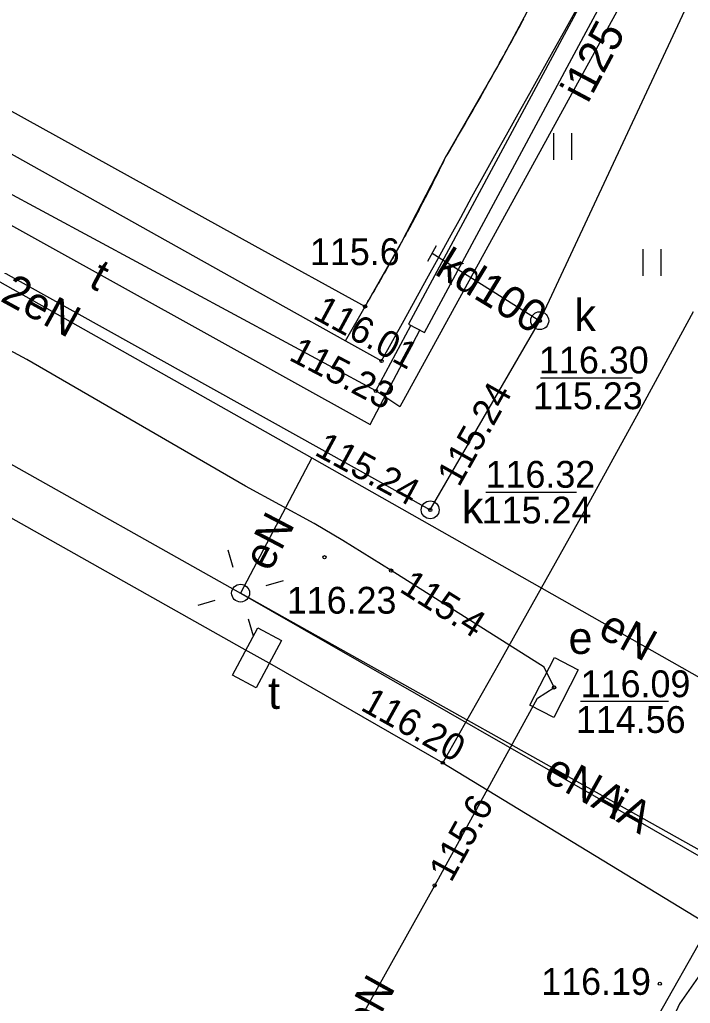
# Model space of a CAD drawing. Extents: x 6434771 to 6436222, y 5663454 to 5664782.
# Drawn here: x 6435515.76 to 6435534.52, y 5664058.62 to 5664086.15 of the extents above; entities that cross this region are included whole.
import ezdxf

# ---------------------------------------------------------------- set-up
doc = ezdxf.new("R2010")
doc.units = 0
for name, color, linetype in [('Warstwa 1', 7, 'Continuous'), ('Warstwa 11', 7, 'Continuous'), ('Warstwa 12', 7, 'Continuous'), ('Warstwa 13', 7, 'Continuous'), ('Warstwa 14', 7, 'Continuous'), ('Warstwa 2', 7, 'Continuous'), ('Warstwa 20', 7, 'Continuous'), ('Warstwa 25', 7, 'Continuous'), ('Warstwa 4', 7, 'Continuous'), ('Warstwa 5', 7, 'Continuous'), ('Warstwa 6', 7, 'Continuous'), ('Warstwa 7', 7, 'Continuous'), ('Warstwa 8', 7, 'Continuous'), ('Warstwa 9', 7, 'Continuous')]:
    doc.layers.add(name, color=color, linetype=linetype)

msp = doc.modelspace()

# ---------------------------------------------------------------- linework, layer by layer
at = {"layer": 'Warstwa 1'}
for p, q in [((6435529.236, 5664085.025), (6435530.822, 5664087.986)), ((6435527.683, 5664082.304), (6435529.236, 5664085.025)), ((6435515.369, 5664083.682), (6435522.343, 5664079.818)), ((6435526.454, 5664079.928), (6435527.683, 5664082.304)), ((6435525.422, 5664078.121), (6435526.454, 5664079.928)), ((6435522.343, 5664079.818), (6435525.422, 5664078.121))]:
    msp.add_line(p, q, dxfattribs=at)
at = {"layer": 'Warstwa 11'}
for points in [[(6435424.379, 5664134.822), (6435432.555, 5664130.243), (6435441.335, 5664125.287), (6435449.034, 5664120.974), (6435456.345, 5664116.905), (6435462.991, 5664113.165), (6435470.183, 5664109.158), (6435477.176, 5664105.243), (6435484.606, 5664101.064), (6435491.5, 5664097.18), (6435500.291, 5664092.224), (6435507.89, 5664088.002), (6435515.369, 5664083.682), (6435522.343, 5664079.818), (6435525.422, 5664078.121)], [(6435527.683, 5664082.304), (6435527.738, 5664082.397), (6435527.792, 5664082.49), (6435527.847, 5664082.584), (6435527.902, 5664082.677), (6435527.956, 5664082.77), (6435528.011, 5664082.864), (6435528.065, 5664082.958), (6435528.119, 5664083.051), (6435528.173, 5664083.145), (6435528.227, 5664083.239), (6435528.281, 5664083.333), (6435528.335, 5664083.427), (6435528.389, 5664083.52), (6435528.443, 5664083.615), (6435528.496, 5664083.708), (6435528.549, 5664083.802), (6435528.603, 5664083.897), (6435528.656, 5664083.991), (6435528.71, 5664084.084), (6435528.763, 5664084.179), (6435528.816, 5664084.273), (6435528.869, 5664084.367), (6435528.922, 5664084.462), (6435528.975, 5664084.556), (6435529.027, 5664084.651), (6435529.081, 5664084.745), (6435529.133, 5664084.84), (6435529.186, 5664084.935), (6435529.238, 5664085.029), (6435529.29, 5664085.123), (6435529.342, 5664085.219), (6435529.394, 5664085.313), (6435529.447, 5664085.409), (6435529.499, 5664085.503), (6435529.551, 5664085.598), (6435529.603, 5664085.693), (6435529.654, 5664085.788), (6435529.706, 5664085.883), (6435529.757, 5664085.978), (6435529.81, 5664086.073), (6435529.861, 5664086.169)], [(6435525.422, 5664078.121), (6435525.462, 5664078.188), (6435525.503, 5664078.257), (6435525.543, 5664078.325), (6435525.584, 5664078.393), (6435525.623, 5664078.461), (6435525.663, 5664078.53), (6435525.703, 5664078.598), (6435525.743, 5664078.667), (6435525.783, 5664078.736), (6435525.823, 5664078.804), (6435525.862, 5664078.873), (6435525.901, 5664078.942), (6435525.941, 5664079.011), (6435525.98, 5664079.079), (6435526.02, 5664079.149), (6435526.059, 5664079.217), (6435526.097, 5664079.287), (6435526.136, 5664079.355), (6435526.175, 5664079.425), (6435526.214, 5664079.493), (6435526.253, 5664079.563), (6435526.291, 5664079.632), (6435526.329, 5664079.702), (6435526.367, 5664079.772), (6435526.406, 5664079.84), (6435526.444, 5664079.91), (6435526.482, 5664079.979), (6435526.52, 5664080.049), (6435526.558, 5664080.119), (6435526.595, 5664080.189), (6435526.633, 5664080.258), (6435526.671, 5664080.328), (6435526.708, 5664080.398), (6435526.746, 5664080.468), (6435526.783, 5664080.538), (6435526.82, 5664080.608), (6435526.857, 5664080.678), (6435526.894, 5664080.748), (6435526.931, 5664080.818), (6435526.968, 5664080.888), (6435527.005, 5664080.959), (6435527.041, 5664081.029), (6435527.077, 5664081.099), (6435527.114, 5664081.17), (6435527.15, 5664081.24), (6435527.186, 5664081.311), (6435527.223, 5664081.381), (6435527.259, 5664081.452), (6435527.295, 5664081.522), (6435527.33, 5664081.593), (6435527.365, 5664081.665), (6435527.401, 5664081.735), (6435527.437, 5664081.806), (6435527.472, 5664081.877), (6435527.508, 5664081.948), (6435527.543, 5664082.018), (6435527.578, 5664082.09), (6435527.613, 5664082.161), (6435527.648, 5664082.232), (6435527.683, 5664082.304)]]:
    msp.add_lwpolyline(points, dxfattribs=at)
at = {"layer": 'Warstwa 12'}
for p, q in [((6435500.906, 5664081.907), (6435521.94, 5664070.1)), ((6435523.931, 5664073.889), (6435521.94, 5664070.1)), ((6435521.94, 5664070.1), (6435536.44, 5664061.78))]:
    msp.add_line(p, q, dxfattribs=at)
for points in [[(6435540.189, 5664104.274), (6435540.343, 5664104.592), (6435540.77, 5664104.347), (6435538.871, 5664099.439), (6435536.803, 5664094.694), (6435532.769, 5664086.943), (6435526.399, 5664075.309), (6435525.724, 5664075.757)], [(6435476.16, 5664102.266), (6435500.26, 5664088.875), (6435525.563, 5664074.819), (6435526.953, 5664077.459)], [(6435525.724, 5664075.757), (6435509.935, 5664084.268), (6435507.295, 5664079.249)], [(6435500.906, 5664081.907), (6435506.767, 5664083.566), (6435523.931, 5664073.889)], [(6435513.17, 5664036.36), (6435520.37, 5664049.35), (6435521.31, 5664051.02), (6435523.14, 5664054.33), (6435527.37, 5664061.92), (6435530.25, 5664067.16), (6435530.71, 5664067.46), (6435530.43, 5664068.03), (6435526.15, 5664070.73), (6435524.8, 5664071.57), (6435524, 5664072.05), (6435522.08, 5664073.09), (6435515.96, 5664076.64), (6435511.99, 5664078.77)], [(6435525.724, 5664075.757), (6435526.7, 5664077.592)], [(6435523.931, 5664073.889), (6435540.439, 5664064.529), (6435551.474, 5664063.996)], [(6435535.56, 5664062.47), (6435521.94, 5664070.1)], [(6435535.56, 5664062.47), (6435521.94, 5664070.1)], [(6435536.44, 5664061.78), (6435534.218, 5664058.604), (6435532.749, 5664055.402)]]:
    msp.add_lwpolyline(points, dxfattribs=at)
at = {"layer": 'Warstwa 13'}
msp.add_circle((6435525.422, 5664078.121), 0.045, dxfattribs=at)
at = {"layer": 'Warstwa 14'}
for p, q in [((6435530.325, 5664076.122), (6435532.899, 5664076.122)), ((6435528.802, 5664072.924), (6435531.337, 5664072.924)), ((6435533.914, 5664067.067), (6435531.445, 5664067.067))]:
    msp.add_line(p, q, dxfattribs=at)
for centre in [(6435530.308, 5664077.722), (6435525.724, 5664075.757), (6435527.244, 5664072.429), (6435527.244, 5664072.429), (6435527.244, 5664072.429), (6435526.15, 5664070.73), (6435530.71, 5664067.46), (6435527.37, 5664061.92)]:
    msp.add_circle(centre, 0.045, dxfattribs=at)
at = {"layer": 'Warstwa 2'}
msp.add_circle((6435521.94, 5664070.1), 0.25, dxfattribs=at)
at = {"layer": 'Warstwa 20'}
msp.add_line((6435527.179, 5664079.389), (6435527.421, 5664079.827), dxfattribs=at)
at = {"layer": 'Warstwa 25'}
for centre in [(6435525.884, 5664076.595), (6435527.598, 5664065.354), (6435533.667, 5664059.17)]:
    msp.add_circle(centre, 0.045, dxfattribs=at)
at = {"layer": 'Warstwa 4'}
for points in [[(6435521.729, 5664070.82), (6435521.589, 5664071.3)], [(6435522.66, 5664070.311), (6435523.14, 5664070.451)], [(6435521.22, 5664069.889), (6435520.74, 5664069.749)], [(6435522.151, 5664069.38), (6435522.291, 5664068.9)]]:
    msp.add_lwpolyline(points, dxfattribs=at)
for points in [[(6435522.373, 5664067.449), (6435521.713, 5664067.805), (6435522.425, 5664069.125), (6435523.085, 5664068.769)], [(6435530.718, 5664068.298), (6435531.385, 5664067.957), (6435530.702, 5664066.622), (6435530.035, 5664066.963)]]:
    msp.add_lwpolyline(points, close=True, dxfattribs=at)
for centre in [(6435530.308, 5664077.722), (6435527.244, 5664072.429)]:
    msp.add_circle(centre, 0.25, dxfattribs=at)
at = {"layer": 'Warstwa 5'}
for p, q in [((6435531.012, 5664085.847), (6435531.336, 5664086.431)), ((6435530.687, 5664085.262), (6435531.012, 5664085.847)), ((6435530.361, 5664084.678), (6435530.687, 5664085.262)), ((6435530.035, 5664084.094), (6435530.361, 5664084.678)), ((6435529.709, 5664083.51), (6435530.035, 5664084.094)), ((6435529.382, 5664082.927), (6435529.709, 5664083.51)), ((6435530.702, 5664082.225), (6435530.702, 5664082.975)), ((6435531.202, 5664082.225), (6435531.202, 5664082.975)), ((6435514.868, 5664082.758), (6435522.169, 5664078.67)), ((6435529.055, 5664082.344), (6435529.382, 5664082.927)), ((6435528.728, 5664081.761), (6435529.055, 5664082.344)), ((6435528.413, 5664081.187), (6435528.728, 5664081.761)), ((6435528.098, 5664080.612), (6435528.413, 5664081.187)), ((6435527.782, 5664080.038), (6435528.098, 5664080.612)), ((6435527.467, 5664079.464), (6435527.782, 5664080.038)), ((6435502.329, 5664079.629), (6435521.977, 5664068.572)), ((6435533.202, 5664078.975), (6435533.202, 5664079.725)), ((6435533.702, 5664078.975), (6435533.702, 5664079.725)), ((6435527.151, 5664078.89), (6435527.467, 5664079.464)), ((6435526.835, 5664078.316), (6435527.151, 5664078.89)), ((6435522.169, 5664078.67), (6435524.879, 5664077.156)), ((6435526.518, 5664077.742), (6435526.835, 5664078.316)), ((6435533.846, 5664076.568), (6435534.611, 5664077.979)), ((6435526.201, 5664077.169), (6435526.518, 5664077.742)), ((6435524.879, 5664077.156), (6435525.884, 5664076.595)), ((6435525.884, 5664076.595), (6435526.201, 5664077.169)), ((6435533.078, 5664075.16), (6435533.846, 5664076.568)), ((6435532.305, 5664073.753), (6435533.078, 5664075.16)), ((6435531.53, 5664072.348), (6435532.305, 5664073.753)), ((6435530.751, 5664070.945), (6435531.53, 5664072.348)), ((6435529.968, 5664069.544), (6435530.751, 5664070.945)), ((6435529.181, 5664068.146), (6435529.968, 5664069.544)), ((6435521.977, 5664068.572), (6435522.811, 5664068.102)), ((6435522.811, 5664068.102), (6435527.598, 5664065.354)), ((6435528.391, 5664066.749), (6435529.181, 5664068.146)), ((6435527.598, 5664065.354), (6435528.391, 5664066.749))]:
    msp.add_line(p, q, dxfattribs=at)
at = {"layer": 'Warstwa 6'}
for centre in [(6435530.308, 5664077.722), (6435527.244, 5664072.429), (6435524.288, 5664071.104), (6435530.71, 5664067.46)]:
    msp.add_circle(centre, 0.045, dxfattribs=at)
at = {"layer": 'Warstwa 7'}
for points in [[(6435489.316, 5664093.567), (6435527.244, 5664072.429), (6435530.308, 5664077.722), (6435548.951, 5664117.638), (6435553.502, 5664167.405), (6435557.615, 5664179.285)], [(6435527.3, 5664079.608), (6435530.308, 5664077.722)]]:
    msp.add_lwpolyline(points, dxfattribs=at)
at = {"layer": 'Warstwa 8'}
msp.add_lwpolyline([(6435526.636, 5664077.626), (6435527.084, 5664077.391), (6435536.455, 5664094.838), (6435540.398, 5664104.201), (6435539.92, 5664104.357), (6435536.008, 5664095.064)], close=True, dxfattribs=at)
at = {"layer": 'Warstwa 9'}
for p, q in [((6435531.012, 5664085.847), (6435531.336, 5664086.431)), ((6435529.706, 5664085.883), (6435529.757, 5664085.978)), ((6435529.757, 5664085.978), (6435529.81, 5664086.073)), ((6435529.81, 5664086.073), (6435529.861, 5664086.169)), ((6435529.551, 5664085.598), (6435529.603, 5664085.693)), ((6435529.603, 5664085.693), (6435529.654, 5664085.788)), ((6435529.654, 5664085.788), (6435529.706, 5664085.883)), ((6435530.687, 5664085.262), (6435531.012, 5664085.847)), ((6435529.447, 5664085.409), (6435529.499, 5664085.503)), ((6435529.499, 5664085.503), (6435529.551, 5664085.598)), ((6435529.29, 5664085.123), (6435529.342, 5664085.219)), ((6435529.342, 5664085.219), (6435529.394, 5664085.313)), ((6435529.394, 5664085.313), (6435529.447, 5664085.409)), ((6435530.361, 5664084.678), (6435530.687, 5664085.262)), ((6435529.133, 5664084.84), (6435529.186, 5664084.935)), ((6435529.186, 5664084.935), (6435529.238, 5664085.029)), ((6435529.238, 5664085.029), (6435529.29, 5664085.123)), ((6435528.975, 5664084.556), (6435529.027, 5664084.651)), ((6435529.027, 5664084.651), (6435529.081, 5664084.745)), ((6435529.081, 5664084.745), (6435529.133, 5664084.84)), ((6435530.035, 5664084.094), (6435530.361, 5664084.678)), ((6435528.816, 5664084.273), (6435528.869, 5664084.367)), ((6435528.869, 5664084.367), (6435528.922, 5664084.462)), ((6435528.922, 5664084.462), (6435528.975, 5664084.556)), ((6435528.656, 5664083.991), (6435528.71, 5664084.084)), ((6435528.71, 5664084.084), (6435528.763, 5664084.179)), ((6435528.763, 5664084.179), (6435528.816, 5664084.273)), ((6435529.709, 5664083.51), (6435530.035, 5664084.094)), ((6435528.496, 5664083.708), (6435528.549, 5664083.802)), ((6435528.549, 5664083.802), (6435528.603, 5664083.897)), ((6435528.603, 5664083.897), (6435528.656, 5664083.991)), ((6435515.369, 5664083.682), (6435522.343, 5664079.818)), ((6435528.335, 5664083.427), (6435528.389, 5664083.52)), ((6435528.389, 5664083.52), (6435528.443, 5664083.615)), ((6435528.443, 5664083.615), (6435528.496, 5664083.708)), ((6435529.382, 5664082.927), (6435529.709, 5664083.51)), ((6435528.173, 5664083.145), (6435528.227, 5664083.239)), ((6435528.227, 5664083.239), (6435528.281, 5664083.333)), ((6435528.281, 5664083.333), (6435528.335, 5664083.427)), ((6435528.011, 5664082.864), (6435528.065, 5664082.958)), ((6435528.065, 5664082.958), (6435528.119, 5664083.051)), ((6435528.119, 5664083.051), (6435528.173, 5664083.145)), ((6435514.868, 5664082.758), (6435522.169, 5664078.67)), ((6435527.847, 5664082.584), (6435527.902, 5664082.677)), ((6435527.902, 5664082.677), (6435527.956, 5664082.77)), ((6435527.956, 5664082.77), (6435528.011, 5664082.864)), ((6435529.055, 5664082.344), (6435529.382, 5664082.927)), ((6435527.683, 5664082.304), (6435527.738, 5664082.397)), ((6435527.738, 5664082.397), (6435527.792, 5664082.49)), ((6435527.792, 5664082.49), (6435527.847, 5664082.584)), ((6435527.578, 5664082.09), (6435527.613, 5664082.161)), ((6435527.613, 5664082.161), (6435527.648, 5664082.232)), ((6435527.648, 5664082.232), (6435527.683, 5664082.304)), ((6435528.728, 5664081.761), (6435529.055, 5664082.344)), ((6435527.437, 5664081.806), (6435527.472, 5664081.877)), ((6435527.472, 5664081.877), (6435527.508, 5664081.948)), ((6435527.508, 5664081.948), (6435527.543, 5664082.018)), ((6435527.543, 5664082.018), (6435527.578, 5664082.09)), ((6435527.295, 5664081.522), (6435527.33, 5664081.593)), ((6435527.33, 5664081.593), (6435527.365, 5664081.665)), ((6435527.365, 5664081.665), (6435527.401, 5664081.735)), ((6435527.401, 5664081.735), (6435527.437, 5664081.806)), ((6435528.413, 5664081.187), (6435528.728, 5664081.761)), ((6435527.15, 5664081.24), (6435527.186, 5664081.311)), ((6435527.186, 5664081.311), (6435527.223, 5664081.381)), ((6435527.223, 5664081.381), (6435527.259, 5664081.452)), ((6435527.259, 5664081.452), (6435527.295, 5664081.522)), ((6435527.005, 5664080.959), (6435527.041, 5664081.029)), ((6435527.041, 5664081.029), (6435527.077, 5664081.099)), ((6435527.077, 5664081.099), (6435527.114, 5664081.17)), ((6435527.114, 5664081.17), (6435527.15, 5664081.24)), ((6435528.098, 5664080.612), (6435528.413, 5664081.187)), ((6435526.857, 5664080.678), (6435526.894, 5664080.748)), ((6435526.894, 5664080.748), (6435526.931, 5664080.818)), ((6435526.931, 5664080.818), (6435526.968, 5664080.888)), ((6435526.968, 5664080.888), (6435527.005, 5664080.959)), ((6435526.708, 5664080.398), (6435526.746, 5664080.468)), ((6435526.746, 5664080.468), (6435526.783, 5664080.538)), ((6435526.783, 5664080.538), (6435526.82, 5664080.608)), ((6435526.82, 5664080.608), (6435526.857, 5664080.678)), ((6435527.782, 5664080.038), (6435528.098, 5664080.612)), ((6435526.558, 5664080.119), (6435526.595, 5664080.189)), ((6435526.595, 5664080.189), (6435526.633, 5664080.258)), ((6435526.633, 5664080.258), (6435526.671, 5664080.328)), ((6435526.671, 5664080.328), (6435526.708, 5664080.398)), ((6435526.406, 5664079.84), (6435526.444, 5664079.91)), ((6435526.444, 5664079.91), (6435526.482, 5664079.979)), ((6435526.482, 5664079.979), (6435526.52, 5664080.049)), ((6435526.52, 5664080.049), (6435526.558, 5664080.119)), ((6435527.467, 5664079.464), (6435527.782, 5664080.038)), ((6435502.329, 5664079.629), (6435521.977, 5664068.572)), ((6435522.343, 5664079.818), (6435525.422, 5664078.121)), ((6435526.253, 5664079.563), (6435526.291, 5664079.632)), ((6435526.291, 5664079.632), (6435526.329, 5664079.702)), ((6435526.329, 5664079.702), (6435526.367, 5664079.772)), ((6435526.367, 5664079.772), (6435526.406, 5664079.84)), ((6435526.097, 5664079.287), (6435526.136, 5664079.355)), ((6435526.136, 5664079.355), (6435526.175, 5664079.425)), ((6435526.175, 5664079.425), (6435526.214, 5664079.493)), ((6435526.214, 5664079.493), (6435526.253, 5664079.563)), ((6435527.151, 5664078.89), (6435527.467, 5664079.464)), ((6435525.941, 5664079.011), (6435525.98, 5664079.079)), ((6435525.98, 5664079.079), (6435526.02, 5664079.149)), ((6435526.02, 5664079.149), (6435526.059, 5664079.217)), ((6435526.059, 5664079.217), (6435526.097, 5664079.287)), ((6435525.783, 5664078.736), (6435525.823, 5664078.804)), ((6435525.823, 5664078.804), (6435525.862, 5664078.873)), ((6435525.862, 5664078.873), (6435525.901, 5664078.942)), ((6435525.901, 5664078.942), (6435525.941, 5664079.011)), ((6435526.835, 5664078.316), (6435527.151, 5664078.89)), ((6435522.169, 5664078.67), (6435524.879, 5664077.156)), ((6435525.623, 5664078.461), (6435525.663, 5664078.53)), ((6435525.663, 5664078.53), (6435525.703, 5664078.598)), ((6435525.703, 5664078.598), (6435525.743, 5664078.667)), ((6435525.743, 5664078.667), (6435525.783, 5664078.736)), ((6435525.462, 5664078.188), (6435525.503, 5664078.257)), ((6435525.503, 5664078.257), (6435525.543, 5664078.325)), ((6435525.543, 5664078.325), (6435525.584, 5664078.393)), ((6435525.584, 5664078.393), (6435525.623, 5664078.461)), ((6435526.518, 5664077.742), (6435526.835, 5664078.316)), ((6435524.879, 5664077.156), (6435525.422, 5664078.121)), ((6435524.879, 5664077.156), (6435525.422, 5664078.121)), ((6435525.422, 5664078.121), (6435525.462, 5664078.188)), ((6435533.846, 5664076.568), (6435534.611, 5664077.979)), ((6435526.201, 5664077.169), (6435526.518, 5664077.742)), ((6435524.879, 5664077.156), (6435525.884, 5664076.595)), ((6435525.884, 5664076.595), (6435526.201, 5664077.169)), ((6435533.078, 5664075.16), (6435533.846, 5664076.568)), ((6435532.305, 5664073.753), (6435533.078, 5664075.16)), ((6435531.53, 5664072.348), (6435532.305, 5664073.753)), ((6435530.751, 5664070.945), (6435531.53, 5664072.348)), ((6435529.968, 5664069.544), (6435530.751, 5664070.945)), ((6435529.181, 5664068.146), (6435529.968, 5664069.544)), ((6435521.977, 5664068.572), (6435522.811, 5664068.102)), ((6435522.811, 5664068.102), (6435527.598, 5664065.354)), ((6435528.391, 5664066.749), (6435529.181, 5664068.146)), ((6435527.598, 5664065.354), (6435528.391, 5664066.749)), ((6435527.598, 5664065.354), (6435535.06, 5664060.81)), ((6435527.598, 5664065.354), (6435535.06, 5664060.81)), ((6435532.77, 5664056.77), (6435535.06, 5664060.81)), ((6435532.77, 5664056.77), (6435535.06, 5664060.81))]:
    msp.add_line(p, q, dxfattribs=at)

# ---------------------------------------------------------------- texts
at = {"layer": 'Warstwa 13'}
for s, rotation, p in [('i125', 61.9883, (6435531.653, 5664083.78)), ('t', 331.6623, (6435517.65, 5664078.693)), ('2eN', 331.2785, (6435515.187, 5664078.289)), ('eN', 62.2461, (6435522.759, 5664070.664)), ('eN', 331.141, (6435531.897, 5664068.909)), ('eNA', 330.7399, (6435530.367, 5664064.892)), ('iA', 330.7399, (6435532.186, 5664063.858)), ('4eN', 60.871, (6435525.216, 5664057.131))]:
    msp.add_text(s, height=0.9, rotation=rotation, dxfattribs=at).set_placement(p)
msp.add_text('115.6', height=0.75, dxfattribs=at).set_placement((6435523.881, 5664079.278))
at = {"layer": 'Warstwa 14'}
for s, rotation, p in [('115.23', 332.3614, (6435523.259, 5664076.64)), ('115.24', 60.6247, (6435528.049, 5664073.041)), ('115.24', 331.5592, (6435523.975, 5664073.983)), ('115.4', 327.7548, (6435526.352, 5664070.16)), ('115.6', 61.2034, (6435527.829, 5664061.977))]:
    msp.add_text(s, height=0.75, rotation=rotation, dxfattribs=at).set_placement(p)
for s, p in [('115.23', (6435530.121, 5664075.247)), ('115.24', (6435528.686, 5664072.049)), ('114.56', (6435531.32, 5664066.187))]:
    msp.add_text(s, height=0.75, dxfattribs=at).set_placement(p)
at = {"layer": 'Warstwa 25'}
for s, rotation, p in [('116.01', 331.5077, (6435523.933, 5664077.805)), ('116.20', 330.8373, (6435525.264, 5664066.845))]:
    msp.add_text(s, height=0.75, rotation=rotation, dxfattribs=at).set_placement(p)
msp.add_text('116.19', height=0.75, dxfattribs=at).set_placement((6435530.351, 5664058.857))
at = {"layer": 'Warstwa 5'}
for s, p in [('k', (6435531.278, 5664077.43)), ('k', (6435528.129, 5664072.051)), ('e', (6435531.114, 5664068.398)), ('t', (6435522.711, 5664066.86))]:
    msp.add_text(s, height=0.9, dxfattribs=at).set_placement(p)
at = {"layer": 'Warstwa 6'}
for s, p in [('116.30', (6435530.288, 5664076.247)), ('116.32', (6435528.794, 5664073.049)), ('116.23', (6435523.232, 5664069.525)), ('116.09', (6435531.454, 5664067.187))]:
    msp.add_text(s, height=0.75, dxfattribs=at).set_placement(p)
at = {"layer": 'Warstwa 7'}
msp.add_text('kd100', height=0.9, rotation=328.5913, dxfattribs=at).set_placement((6435527.336, 5664079.037))

doc.saveas('drawing.dxf')
